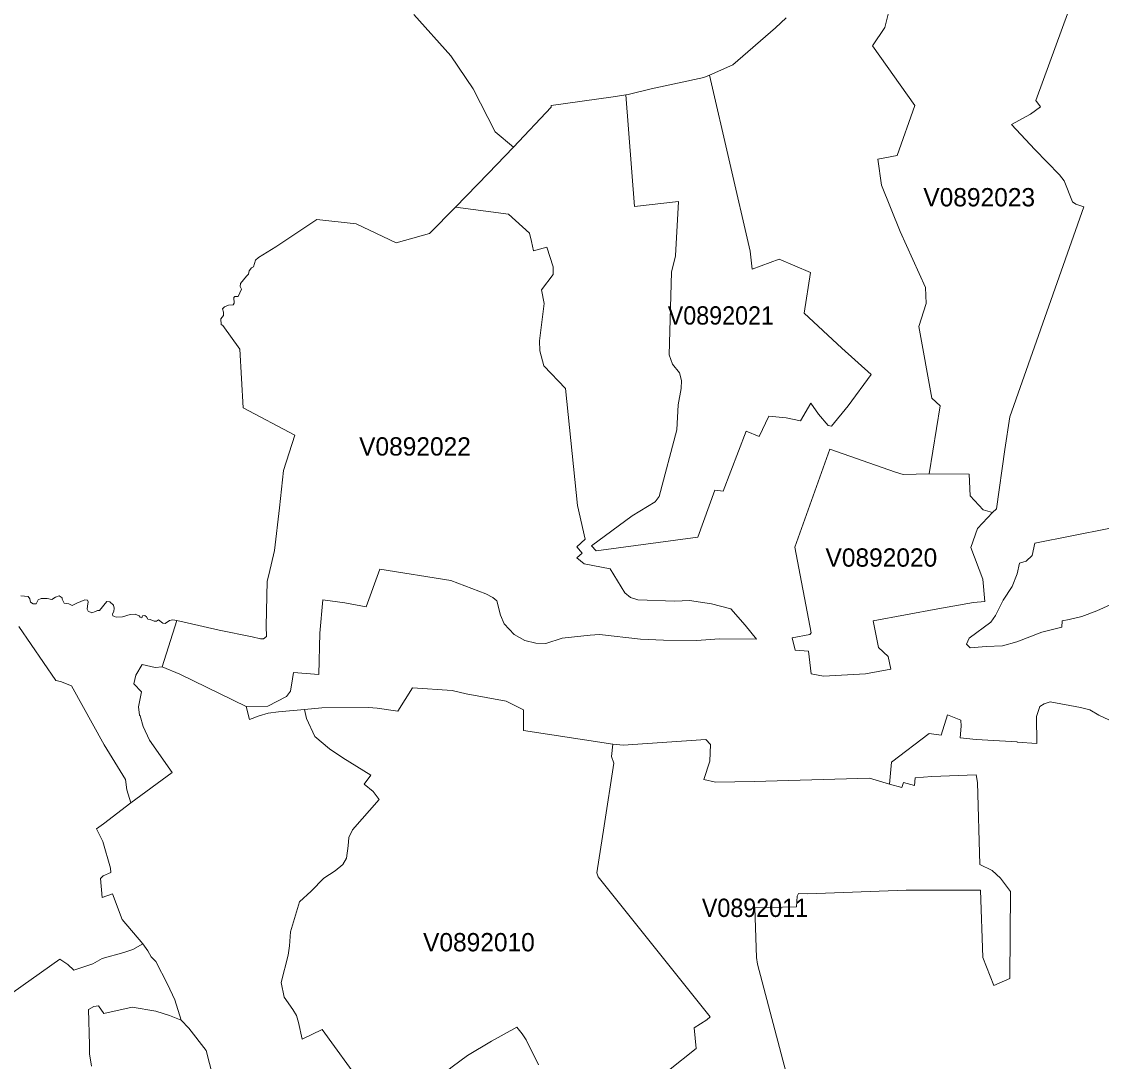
# Model space of a CAD drawing. Extents: x 369010 to 735936, y 6377141 to 6616555.
# Drawn here: x 597990 to 603884, y 6471951 to 6477626 of the extents above; entities that cross this region are included whole.
import ezdxf
from ezdxf.enums import TextEntityAlignment as Align

# ---------------------------------------------------------------- set-up
doc = ezdxf.new("R2010")
doc.units = 0
doc.header["$LTSCALE"] = 40
doc.layers.add('3', color=7, linetype='Continuous', lineweight=13)
doc.layers.add('4', color=7, linetype='Continuous')

msp = doc.modelspace()

# ---------------------------------------------------------------- linework, layer by layer
at = {"layer": '3'}
for points in [[(603705.47, 6477688.47), (603525.73, 6477196.1), (603551.71, 6477159.85), (603496.43, 6477121.46), (603393.66, 6477064.36), (603521.43, 6476926.99), (603654.49, 6476789.62), (603681.14, 6476756.85), (603726.15, 6476642.82), (603745.19, 6476629.08), (603788.22, 6476614.52), (603383.56, 6475469.56), (603356.75, 6475289.99), (603311.24, 6474967.42), (603288.89, 6474947.06), (603207.46, 6474858.69), (603171.72, 6474755.91), (603237.09, 6474582.46), (603246.85, 6474460.98), (603186.11, 6474455.68), (602991.81, 6474421.09), (602638.96, 6474355.88), (602667.59, 6474210.24), (602719.39, 6474161.09), (602734.62, 6474092.24), (602596.42, 6474065.42), (602366.7, 6474053.84), (602300.67, 6474065.42), (602284.61, 6474190.55), (602213.12, 6474195.84), (602196.07, 6474262.04), (602292.56, 6474280.75), (602299.34, 6474290.51), (602209.97, 6474757.07), (602401.13, 6475293.13), (602760.27, 6475166.19), (602801.48, 6475153.78), (602944.31, 6475157.25), (603003.07, 6475528.15), (602958.55, 6475571.01), (602887.05, 6475962.43), (602928.09, 6476087.55), (602924.45, 6476175.1), (602786.42, 6476479.8), (602684.47, 6476732.69), (602664.61, 6476876.01), (602769.21, 6476895.87), (602865.04, 6477167.96), (602634.49, 6477493.67), (602701.68, 6477594.47), (602728.5, 6477703.2)], [(602728.5, 6477703.2), (602701.68, 6477594.47), (602634.49, 6477493.67), (602865.04, 6477167.96), (602769.21, 6476895.87), (602664.61, 6476876.01), (602684.47, 6476732.69), (602786.42, 6476479.8), (602924.45, 6476175.1), (602928.09, 6476087.55), (602887.05, 6475962.43), (602958.55, 6475571.01), (603003.07, 6475528.15), (602944.31, 6475157.25), (603162.12, 6475155.93), (603167.41, 6475037.1), (603237.92, 6474960.47), (603288.89, 6474947.06), (603311.24, 6474967.42), (603356.75, 6475289.99), (603383.56, 6475469.56), (603788.22, 6476614.52), (603745.19, 6476629.08), (603726.15, 6476642.82), (603681.14, 6476756.85), (603654.49, 6476789.62), (603521.43, 6476926.99), (603393.66, 6477064.36), (603496.43, 6477121.46), (603551.71, 6477159.85), (603525.73, 6477196.1), (603705.47, 6477688.47)], [(598212.06, 6474474.05), (598222.65, 6474452.37), (598247.81, 6474448.57), (598266.01, 6474439.63), (598292.49, 6474452.7), (598335.36, 6474470.74), (598350.09, 6474467.77), (598354.06, 6474458.5), (598349.76, 6474436.48), (598347.94, 6474419.6), (598352.9, 6474408.51), (598373.59, 6474398.42), (598394.28, 6474406.36), (598403.71, 6474412.32), (598415.13, 6474411.49), (598455.35, 6474461.15), (598472.56, 6474459.82), (598492.59, 6474441.95), (598495.57, 6474424.24), (598493.25, 6474405.7), (598485.97, 6474393.45), (598489.11, 6474382.37), (598506.65, 6474375.91), (598541.25, 6474378.23), (598583.61, 6474389.81), (598609.6, 6474391.47), (598631.28, 6474383.52), (598636.74, 6474375.08), (598645.84, 6474371.77), (598650.64, 6474383.36), (598662.89, 6474384.02), (598672.32, 6474377.07), (598678.78, 6474364.99), (598692.52, 6474363.5), (598714.53, 6474353.24), (598726.61, 6474353.73), (598736.71, 6474360.19), (598761.86, 6474342.15), (598773.12, 6474340.82), (598797.28, 6474357.54), (598815.98, 6474360.68), (598837, 6474357.54), (598894.6, 6474343.97), (599069.04, 6474305.24), (599249.11, 6474268.17), (599294.78, 6474257.74), (599310.34, 6474257.74), (599326.23, 6474270.65), (599324.41, 6474326.59), (599331.03, 6474571.87), (599339.64, 6474606.46), (599370.25, 6474739.52), (599397.73, 6474972.22), (599419.08, 6475176.12), (599481.14, 6475368.77), (599199.12, 6475518.22), (599181.41, 6475838.47), (599088.9, 6475967.4), (599079.3, 6475973.19), (599077.81, 6476003.97), (599092.37, 6476022.84), (599092.87, 6476039.72), (599087.08, 6476057.6), (599097.17, 6476069.51), (599120.18, 6476078.78), (599144.34, 6476079.77), (599150.13, 6476089.87), (599149.14, 6476120.65), (599154.93, 6476125.95), (599172.81, 6476125.45), (599189.69, 6476165.01), (599183.9, 6476180.4), (599184.39, 6476195.96), (599217.16, 6476237.5), (599228.58, 6476247.1), (599233.05, 6476265.47), (599245.96, 6476281.85), (599255.23, 6476287.65), (599266.65, 6476323.73), (599284.19, 6476339.28), (599377.21, 6476396.88), (599600.97, 6476545.17), (599817.12, 6476522.5), (600034.26, 6476419.06), (600216.15, 6476469.54), (600357.65, 6476613.36), (600537.72, 6476796.08), (600674.76, 6476941.22), (600574.79, 6477024.8), (600455.13, 6477259.32), (600332.83, 6477439.22), (600130.25, 6477664.14)], [(600130.25, 6477664.14), (600332.83, 6477439.22), (600455.13, 6477259.32), (600574.79, 6477024.8), (600674.76, 6476941.22), (600880.98, 6477159.69), (600879.98, 6477167.14), (601218.93, 6477214.8), (601287.78, 6477226.55), (601301.36, 6477228.87), (601427.3, 6477258.33), (601714.29, 6477321.05), (601744.41, 6477334.13), (601872.34, 6477390.23), (602106.04, 6477592.81), (602162.64, 6477645.77)], [(602162.64, 6477645.77), (602106.04, 6477592.81), (601872.34, 6477390.23), (601744.41, 6477334.13), (601967.51, 6476372.22), (601978.27, 6476274.9), (602124.9, 6476328.86), (602296.2, 6476256.04), (602262.27, 6476035.25), (602467.83, 6475844.1), (602626.88, 6475699.61), (602500.93, 6475528.98), (602410.73, 6475417.43), (602393.02, 6475421.9), (602340.22, 6475482.64), (602297.36, 6475543.38), (602241.91, 6475447.71), (602163.96, 6475463.77), (602068.8, 6475472.04), (602016.33, 6475361.49), (601945, 6475391.28), (601819.88, 6475063.58), (601773.37, 6475069.54), (601681.68, 6474812.18), (601126.58, 6474738.36), (601100.27, 6474764.51), (601322.87, 6474928.86), (601447.99, 6475005.16), (601470.67, 6475033.62), (601566, 6475397.24), (601573.28, 6475534.27), (601591.15, 6475623.65), (601592.31, 6475667.67), (601581.55, 6475708.22), (601542.33, 6475757.04), (601525.61, 6475807.19), (601537.53, 6476258.68), (601560.04, 6476348.06), (601575.43, 6476643.98), (601335.28, 6476617.17), (601287.78, 6477226.55), (601218.93, 6477214.8), (600879.98, 6477167.14), (600880.98, 6477159.69), (600674.76, 6476941.22), (600537.72, 6476796.08), (600357.65, 6476613.36), (600647.61, 6476574.47), (600763.3, 6476470.86), (600773.73, 6476425.84), (600783.82, 6476375.03), (600857.8, 6476394.23), (600892.06, 6476287.32), (600892.06, 6476246.27), (600827.68, 6476162.69), (600842.74, 6476087.22), (600816.76, 6475884.48), (600818.08, 6475829.7), (600840.1, 6475747.44), (600958.76, 6475623.81), (601024.47, 6474985.3), (601067, 6474802.08), (601021.65, 6474759.71), (601050.45, 6474725.45), (601021.65, 6474699.47), (601061.37, 6474666.54), (601202.55, 6474639.06), (601281.99, 6474508.98), (601313.44, 6474482.99), (601353.16, 6474469.25), (601555.9, 6474462.3), (601636.34, 6474465.61), (601755.5, 6474449.23)], [(600357.65, 6476613.36), (600216.15, 6476469.54), (600034.26, 6476419.06), (599817.12, 6476522.5), (599600.97, 6476545.17), (599377.21, 6476396.88), (599284.19, 6476339.28), (599266.65, 6476323.73), (599255.23, 6476287.65), (599245.96, 6476281.85), (599233.05, 6476265.47), (599228.58, 6476247.1), (599217.16, 6476237.5), (599184.39, 6476195.96), (599183.9, 6476180.4), (599189.69, 6476165.01), (599172.81, 6476125.45), (599154.93, 6476125.95), (599149.14, 6476120.65), (599150.13, 6476089.87), (599144.34, 6476079.77), (599120.18, 6476078.78), (599097.17, 6476069.51), (599087.08, 6476057.6), (599092.87, 6476039.72), (599092.37, 6476022.84), (599077.81, 6476003.97), (599079.3, 6475973.19), (599088.9, 6475967.4), (599181.41, 6475838.47), (599199.12, 6475518.22), (599481.14, 6475368.77), (599419.08, 6475176.12), (599397.73, 6474972.22), (599370.25, 6474739.52), (599339.64, 6474606.46), (599331.03, 6474571.87), (599324.41, 6474326.59), (599326.23, 6474270.65), (599310.34, 6474257.74), (599294.78, 6474257.74), (599249.11, 6474268.17), (599069.04, 6474305.24), (598894.6, 6474343.97), (598837, 6474357.54), (598757.72, 6474105.31), (598853.39, 6474063.94), (599215.34, 6473888.67), (599333.84, 6473890.32), (599435.3, 6473942.46), (599458.47, 6473972.58), (599468.07, 6474038.28), (599475.02, 6474073.87), (599613.38, 6474062.94), (599617.52, 6474287.7), (599633.9, 6474469.92), (599754.39, 6474453.37), (599870.9, 6474431.52), (599944.88, 6474637.08), (600332.99, 6474575.51), (600524.81, 6474503.02), (600563.21, 6474482.33), (600583.73, 6474464.62), (600604.25, 6474386.5), (600624.77, 6474339.83), (600678.23, 6474280.91), (600737.15, 6474248.14), (600797.4, 6474233.08), (600852.18, 6474231.59), (600939.89, 6474261.71), (601093.81, 6474276.61), (601144.46, 6474280.75), (601367.72, 6474256.09), (601493.84, 6474250.62), (601673.24, 6474247.81), (601799.36, 6474257.41), (602000.78, 6474256.09), (601940.37, 6474332.71), (601860.92, 6474420.43), (601755.5, 6474449.23), (601636.34, 6474465.61), (601555.9, 6474462.3), (601353.16, 6474469.25), (601313.44, 6474482.99), (601281.99, 6474508.98), (601202.55, 6474639.06), (601061.37, 6474666.54), (601021.65, 6474699.47), (601050.45, 6474725.45), (601021.65, 6474759.71), (601067, 6474802.08), (601024.47, 6474985.3), (600958.76, 6475623.81), (600840.1, 6475747.44), (600818.08, 6475829.7), (600816.76, 6475884.48), (600842.74, 6476087.22), (600827.68, 6476162.69), (600892.06, 6476246.27), (600892.06, 6476287.32)], [(600892.06, 6476287.32), (600857.8, 6476394.23), (600783.82, 6476375.03), (600773.73, 6476425.84), (600763.3, 6476470.86), (600647.61, 6476574.47), (600357.65, 6476613.36)], [(603951.57, 6474451.21), (603858.39, 6474409.84), (603776.8, 6474380.05), (603707.78, 6474362.17), (603669.55, 6474355.72), (603667.23, 6474321.63), (603559.16, 6474293.82), (603423.28, 6474240.2), (603344.67, 6474219.84), (603254.14, 6474215.21), (603167.74, 6474207.43), (603146.89, 6474228.28), (603162.45, 6474261.05), (603280.62, 6474349.1), (603305.61, 6474384.85), (603348.64, 6474468.26), (603397.46, 6474542.24), (603423.61, 6474611.26), (603436.69, 6474670.84), (603473.6, 6474681.6), (603505.37, 6474712.21), (603520.93, 6474780.07), (603924.76, 6474859.84)], [(603924.76, 6474859.84), (603520.93, 6474780.07), (603505.37, 6474712.21), (603473.6, 6474681.6), (603436.69, 6474670.84), (603423.61, 6474611.26), (603397.46, 6474542.24), (603348.64, 6474468.26), (603305.61, 6474384.85), (603280.62, 6474349.1), (603162.45, 6474261.05), (603146.89, 6474228.28), (603167.74, 6474207.43), (603254.14, 6474215.21), (603344.67, 6474219.84), (603423.28, 6474240.2), (603559.16, 6474293.82), (603667.23, 6474321.63), (603669.55, 6474355.72), (603707.78, 6474362.17), (603776.8, 6474380.05), (603858.39, 6474409.84), (603951.57, 6474451.21)], [(601755.5, 6474449.23), (601860.92, 6474420.43), (601940.37, 6474332.71), (602000.78, 6474256.09), (601799.36, 6474257.41), (601673.24, 6474247.81), (601493.84, 6474250.62), (601367.72, 6474256.09), (601144.46, 6474280.75), (601093.81, 6474276.61), (600939.89, 6474261.71), (600852.18, 6474231.59), (600797.4, 6474233.08), (600737.15, 6474248.14), (600678.23, 6474280.91), (600624.77, 6474339.83), (600604.25, 6474386.5), (600583.73, 6474464.62), (600563.21, 6474482.33), (600524.81, 6474503.02), (600332.99, 6474575.51), (599944.88, 6474637.08), (599870.9, 6474431.52), (599754.39, 6474453.37), (599633.9, 6474469.92), (599617.52, 6474287.7), (599613.38, 6474062.94), (599475.02, 6474073.87), (599468.07, 6474038.28), (599458.47, 6473972.58), (599435.3, 6473942.46), (599333.84, 6473890.32), (599215.34, 6473888.67), (599233.71, 6473816.51), (599287.34, 6473836.86), (599336.16, 6473851.59), (599392.93, 6473859.04), (599534.27, 6473871.12), (599629.43, 6473879.9), (599884.31, 6473881.72), (599931.48, 6473878.07), (600043.36, 6473862.52), (600123.63, 6473989.79), (600340.6, 6473976.05), (600416.24, 6473957.52), (600635.7, 6473917.96), (600729.87, 6473868.97), (600728.88, 6473757.26), (601217.28, 6473681.62), (601273.55, 6473676.66), (601724.88, 6473707.94), (601749.87, 6473680.13), (601747.06, 6473589.93), (601714.12, 6473488.97), (601777.01, 6473475.9), (601988.86, 6473478.55), (602619.1, 6473496.26), (602727.01, 6473464.48), (602737.6, 6473583.48), (602943.15, 6473740.21), (603010.18, 6473731.11), (603043.12, 6473842.33), (603116.93, 6473812.87), (603118.09, 6473779.93), (603113.46, 6473717.37), (603199.85, 6473708.27), (603424.61, 6473694.7), (603424.61, 6473693.54), (603531.36, 6473686.75), (603530.2, 6473833.22), (603547.24, 6473887.67), (603571.08, 6473902.57), (603605.17, 6473912.66), (603770.67, 6473883.21), (603820.66, 6473869.47), (603870.47, 6473840.01), (603925.09, 6473815.02)], [(597976.05, 6474324.11), (598177.14, 6474029.01), (598202.13, 6474024.38), (598262.04, 6474000.38), (598440.29, 6473678.15), (598557.46, 6473489.31), (598564.91, 6473434.03), (598586.1, 6473361.87), (598812.18, 6473527.37), (598687.55, 6473704.63), (598653.46, 6473778.44), (598636.91, 6473837.53), (598633.1, 6473840.34), (598628.47, 6473886.52), (598644.19, 6473968.61), (598602.65, 6474011.14), (598613.74, 6474059.14), (598648, 6474117.39), (598719.99, 6474100.68), (598757.72, 6474105.31), (598837, 6474357.54), (598815.98, 6474360.68), (598797.28, 6474357.54), (598773.12, 6474340.82), (598761.86, 6474342.15), (598736.71, 6474360.19), (598726.61, 6474353.73), (598714.53, 6474353.24), (598692.52, 6474363.5), (598678.78, 6474364.99), (598672.32, 6474377.07), (598662.89, 6474384.02), (598650.64, 6474383.36), (598645.84, 6474371.77), (598636.74, 6474375.08), (598631.28, 6474383.52), (598609.6, 6474391.47), (598583.61, 6474389.81), (598541.25, 6474378.23), (598506.65, 6474375.91), (598489.11, 6474382.37), (598485.97, 6474393.45), (598493.25, 6474405.7), (598495.57, 6474424.24), (598492.59, 6474441.95), (598472.56, 6474459.82), (598455.35, 6474461.15), (598415.13, 6474411.49), (598403.71, 6474412.32), (598394.28, 6474406.36), (598373.59, 6474398.42), (598352.9, 6474408.51), (598347.94, 6474419.6), (598349.76, 6474436.48), (598354.06, 6474458.5), (598350.09, 6474467.77), (598335.36, 6474470.74), (598292.49, 6474452.7), (598266.01, 6474439.63), (598247.81, 6474448.57), (598222.65, 6474452.37), (598212.06, 6474474.05), (598211.4, 6474481.5), (598196.17, 6474492.09), (598176.14, 6474485.14), (598156.12, 6474471.9), (598130.46, 6474477.86), (598096.87, 6474477.03), (598080.98, 6474469.25), (598068.9, 6474448.57), (598052.51, 6474448.07), (598038.44, 6474458.17), (598035.63, 6474476.04), (598026.03, 6474488.12), (597985.48, 6474492.43)], [(597985.48, 6474492.43), (598026.03, 6474488.12), (598035.63, 6474476.04), (598038.44, 6474458.17), (598052.51, 6474448.07), (598068.9, 6474448.57), (598080.98, 6474469.25), (598096.87, 6474477.03), (598130.46, 6474477.86), (598156.12, 6474471.9), (598176.14, 6474485.14), (598196.17, 6474492.09), (598211.4, 6474481.5), (598212.06, 6474474.05)], [(597727.63, 6472176.69), (598199.81, 6472508.69), (598243.17, 6472479.23), (598274.62, 6472449.61), (598379.71, 6472482.88), (598429.7, 6472512.5), (598547.87, 6472545.77), (598597.68, 6472562.32), (598651.14, 6472591.94), (598538.6, 6472724.84), (598486.79, 6472865.19), (598429.2, 6472844.83), (598420.92, 6472949.27), (598434.66, 6472963), (598478.02, 6472982.37), (598475.37, 6473006.53), (598433.83, 6473151.35), (598398.75, 6473220.69), (598436.48, 6473248.33), (598586.1, 6473361.87), (598564.91, 6473434.03), (598557.46, 6473489.31), (598440.29, 6473678.15), (598262.04, 6474000.38), (598202.13, 6474024.38), (598177.14, 6474029.01), (597976.05, 6474324.11)], [(598757.72, 6474105.31), (598719.99, 6474100.68), (598648, 6474117.39), (598613.74, 6474059.14), (598602.65, 6474011.14), (598644.19, 6473968.61), (598628.47, 6473886.52), (598633.1, 6473840.34), (598636.91, 6473837.53), (598653.46, 6473778.44), (598687.55, 6473704.63), (598812.18, 6473527.37), (598586.1, 6473361.87)], [(599847.24, 6471826.98), (599631.09, 6472125.22), (599522.19, 6472071.76), (599501.83, 6472163.12), (599490.91, 6472201.02), (599471.38, 6472235.12), (599422.55, 6472301.65), (599407.66, 6472381.92), (599444.73, 6472530.71), (599452.01, 6472581.35), (599457.64, 6472658.97), (599506.96, 6472821.66), (599569.85, 6472880.75), (599640.03, 6472951.75), (599701.76, 6472991.47), (599743.3, 6473025.73), (599762.83, 6473060.82), (599772.93, 6473127.18), (599776.57, 6473172.53), (599795.93, 6473214.9), (599941.91, 6473380.24), (599909.47, 6473423.6), (599859.65, 6473464.31), (599896.56, 6473514.13), (599742.97, 6473607.97), (599669.98, 6473657.79), (599591.53, 6473724.32), (599546.19, 6473822.13), (599534.27, 6473871.12), (599392.93, 6473859.04), (599336.16, 6473851.59), (599287.34, 6473836.86), (599233.71, 6473816.51), (599215.34, 6473888.67), (598853.39, 6474063.94), (598757.72, 6474105.31)], [(601521.64, 6471901.13), (601671.26, 6472022.11), (601661.99, 6472134.82), (601730.34, 6472177.19), (601748.71, 6472193.91), (601137.67, 6472958.04), (601130.39, 6472980.22), (601169.12, 6473236.91), (601223.24, 6473579.01), (601210.82, 6473615.92), (601217.28, 6473681.62), (600728.88, 6473757.26), (600729.87, 6473868.97), (600635.7, 6473917.96), (600416.24, 6473957.52), (600340.6, 6473976.05), (600123.63, 6473989.79), (600043.36, 6473862.52), (599931.48, 6473878.07), (599884.31, 6473881.72), (599629.43, 6473879.9), (599534.27, 6473871.12), (599546.19, 6473822.13), (599591.53, 6473724.32), (599669.98, 6473657.79), (599742.97, 6473607.97), (599896.56, 6473514.13), (599859.65, 6473464.31), (599909.47, 6473423.6), (599941.91, 6473380.24), (599795.93, 6473214.9), (599776.57, 6473172.53), (599772.93, 6473127.18), (599762.83, 6473060.82), (599743.3, 6473025.73), (599701.76, 6472991.47), (599640.03, 6472951.75), (599569.85, 6472880.75), (599506.96, 6472821.66), (599457.64, 6472658.97), (599452.01, 6472581.35), (599444.73, 6472530.71), (599407.66, 6472381.92), (599422.55, 6472301.65), (599471.38, 6472235.12), (599490.91, 6472201.02), (599501.83, 6472163.12), (599522.19, 6472071.76), (599631.09, 6472125.22), (599847.24, 6471826.98)], [(603925.09, 6473815.02), (603870.47, 6473840.01), (603820.66, 6473869.47), (603770.67, 6473883.21), (603605.17, 6473912.66), (603571.08, 6473902.57), (603547.24, 6473887.67), (603530.2, 6473833.22), (603531.36, 6473686.75), (603424.61, 6473693.54), (603424.61, 6473694.7), (603199.85, 6473708.27), (603113.46, 6473717.37), (603118.09, 6473779.93), (603116.93, 6473812.87), (603043.12, 6473842.33), (603010.18, 6473731.11), (602943.15, 6473740.21), (602737.6, 6473583.48), (602727.01, 6473464.48)], [(602291.4, 6471406.11), (602006.4, 6472482.05), (602000.94, 6472517.8), (601993, 6472789.39), (602219.9, 6472793.86), (602222.72, 6472853.6), (602230.66, 6472867.18), (602280.64, 6472866.18), (602818.53, 6472886.54), (603225.01, 6472885.38), (603236.43, 6472517.47), (603297.66, 6472365.37), (603384.06, 6472402.77), (603387.37, 6472878.6), (603332.92, 6472951.25), (603288.56, 6472992.13), (603220.54, 6473026.23), (603206.97, 6473473.58), (603201.18, 6473515.62), (602958.71, 6473505.36), (602867.85, 6473499.57), (602863.22, 6473457.69), (602804.3, 6473472.42), (602794.04, 6473446.27), (602727.01, 6473464.48), (602619.1, 6473496.26), (601988.86, 6473478.55), (601777.01, 6473475.9), (601714.12, 6473488.97), (601747.06, 6473589.93), (601749.87, 6473680.13), (601724.88, 6473707.94), (601273.55, 6473676.66), (601217.28, 6473681.62), (601210.82, 6473615.92), (601223.24, 6473579.01), (601169.12, 6473236.91), (601130.39, 6472980.22), (601137.67, 6472958.04), (601748.71, 6472193.91), (601730.34, 6472177.19), (601661.99, 6472134.82), (601671.26, 6472022.11), (601521.64, 6471901.13)], [(602727.01, 6473464.48), (602794.04, 6473446.27), (602804.3, 6473472.42), (602863.22, 6473457.69), (602867.85, 6473499.57), (602958.71, 6473505.36), (603201.18, 6473515.62), (603206.97, 6473473.58), (603220.54, 6473026.23), (603288.56, 6472992.13), (603332.92, 6472951.25), (603387.37, 6472878.6), (603384.06, 6472402.77), (603297.66, 6472365.37), (603236.43, 6472517.47), (603225.01, 6472885.38), (602818.53, 6472886.54), (602280.64, 6472866.18), (602230.66, 6472867.18), (602222.72, 6472853.6), (602219.9, 6472793.86), (601993, 6472789.39), (602000.94, 6472517.8), (602006.4, 6472482.05), (602291.4, 6471406.11)], [(598586.1, 6473361.87), (598436.48, 6473248.33), (598398.75, 6473220.69), (598433.83, 6473151.35), (598475.37, 6473006.53), (598478.02, 6472982.37), (598434.66, 6472963), (598420.92, 6472949.27), (598429.2, 6472844.83), (598486.79, 6472865.19), (598538.6, 6472724.84), (598651.14, 6472591.94), (598680.1, 6472554.54), (598697.81, 6472522.43), (598723.3, 6472495.62), (598786.19, 6472372.98), (598826.24, 6472286.59), (598861, 6472176.53), (598902.37, 6472133.17), (598998.04, 6472011.19), (599068.71, 6471733.97)], [(598371.6, 6471924.8), (598361.01, 6471992.98), (598361.01, 6472041.48), (598355.88, 6472234.12), (598384.68, 6472249.85), (598410.83, 6472255.14), (598439.63, 6472213.1), (598593.05, 6472247.86), (598723.3, 6472225.02), (598796.78, 6472201.35), (598861, 6472176.53), (598826.24, 6472286.59), (598786.19, 6472372.98), (598723.3, 6472495.62), (598697.81, 6472522.43), (598680.1, 6472554.54), (598651.14, 6472591.94), (598597.68, 6472562.32), (598547.87, 6472545.77), (598429.7, 6472512.5), (598379.71, 6472482.88), (598274.62, 6472449.61), (598243.17, 6472479.23), (598199.81, 6472508.69), (597727.63, 6472176.69)], [(599068.71, 6471733.97), (598998.04, 6472011.19), (598902.37, 6472133.17), (598861, 6472176.53), (598796.78, 6472201.35), (598723.3, 6472225.02), (598593.05, 6472247.86), (598439.63, 6472213.1), (598410.83, 6472255.14), (598384.68, 6472249.85), (598355.88, 6472234.12), (598361.01, 6472041.48), (598361.01, 6471992.98), (598371.6, 6471924.8)], [(600812.46, 6471933.07), (600745.1, 6472068.78), (600722.09, 6472102.05), (600692.47, 6472137.14), (600555.26, 6472062.33), (600423.19, 6471983.05), (600341.1, 6471921.98), (600281.02, 6471874.98), (600114.03, 6471709.64), (600135.21, 6471621.1), (600194.13, 6471470.32), (600208.86, 6471405.61), (600220.78, 6471340.07), (600242.13, 6471237.62), (600188.51, 6471218.26), (600300.22, 6471031.74), (600367.58, 6470924.66), (600507.76, 6470693.61), (600577.94, 6470581.9), (600449.51, 6470547.8), (600421.87, 6470553.1)], [(600341.1, 6471921.98), (600423.19, 6471983.05), (600555.26, 6472062.33), (600692.47, 6472137.14), (600722.09, 6472102.05), (600745.1, 6472068.78), (600812.46, 6471933.07)]]:
    msp.add_lwpolyline(points, dxfattribs=at)
for points in [[(601744.41, 6477334.13), (601714.29, 6477321.05), (601427.3, 6477258.33), (601301.36, 6477228.87), (601287.78, 6477226.55), (601335.28, 6476617.17), (601575.43, 6476643.98), (601560.04, 6476348.06), (601537.53, 6476258.68), (601525.61, 6475807.19), (601542.33, 6475757.04), (601581.55, 6475708.22), (601592.31, 6475667.67), (601591.15, 6475623.65), (601573.28, 6475534.27), (601566, 6475397.24), (601470.67, 6475033.62), (601447.99, 6475005.16), (601322.87, 6474928.86), (601100.27, 6474764.51), (601126.58, 6474738.36), (601681.68, 6474812.18), (601773.37, 6475069.54), (601819.88, 6475063.58), (601945, 6475391.28), (602016.33, 6475361.49), (602068.8, 6475472.04), (602163.96, 6475463.77), (602241.91, 6475447.71), (602297.36, 6475543.38), (602340.22, 6475482.64), (602393.02, 6475421.9), (602410.73, 6475417.43), (602500.93, 6475528.98), (602626.88, 6475699.61), (602467.83, 6475844.1), (602262.27, 6476035.25), (602296.2, 6476256.04), (602124.9, 6476328.86), (601978.27, 6476274.9), (601967.51, 6476372.22)], [(603288.89, 6474947.06), (603237.92, 6474960.47), (603167.41, 6475037.1), (603162.12, 6475155.93), (602944.31, 6475157.25), (602801.48, 6475153.78), (602760.27, 6475166.19), (602401.13, 6475293.13), (602209.97, 6474757.07), (602299.34, 6474290.51), (602292.56, 6474280.75), (602196.07, 6474262.04), (602213.12, 6474195.84), (602284.61, 6474190.55), (602300.67, 6474065.42), (602366.7, 6474053.84), (602596.42, 6474065.42), (602734.62, 6474092.24), (602719.39, 6474161.09), (602667.59, 6474210.24), (602638.96, 6474355.88), (602991.81, 6474421.09), (603186.11, 6474455.68), (603246.85, 6474460.98), (603237.09, 6474582.46), (603171.72, 6474755.91), (603207.46, 6474858.69)]]:
    msp.add_lwpolyline(points, close=True, dxfattribs=at)

# ---------------------------------------------------------------- texts
at = {"layer": '4'}
for s, p in [('V0892023', (603217.02, 6476617.39)), ('V0892022', (600137.47, 6475257.47)), ('V0892020', (602682.94, 6474651.09)), ('V0892010', (600486.36, 6472551.7))]:
    msp.add_text(s, height=100, dxfattribs=at).set_placement(p, align=Align.CENTER)
at = {"layer": '4', "width": 0.95}
for s, p in [('V0892021', (601806.84, 6475972.37)), ('V0892011', (601992.99, 6472739.39))]:
    msp.add_text(s, height=100, dxfattribs=at).set_placement(p, align=Align.CENTER)

doc.saveas('drawing.dxf')
